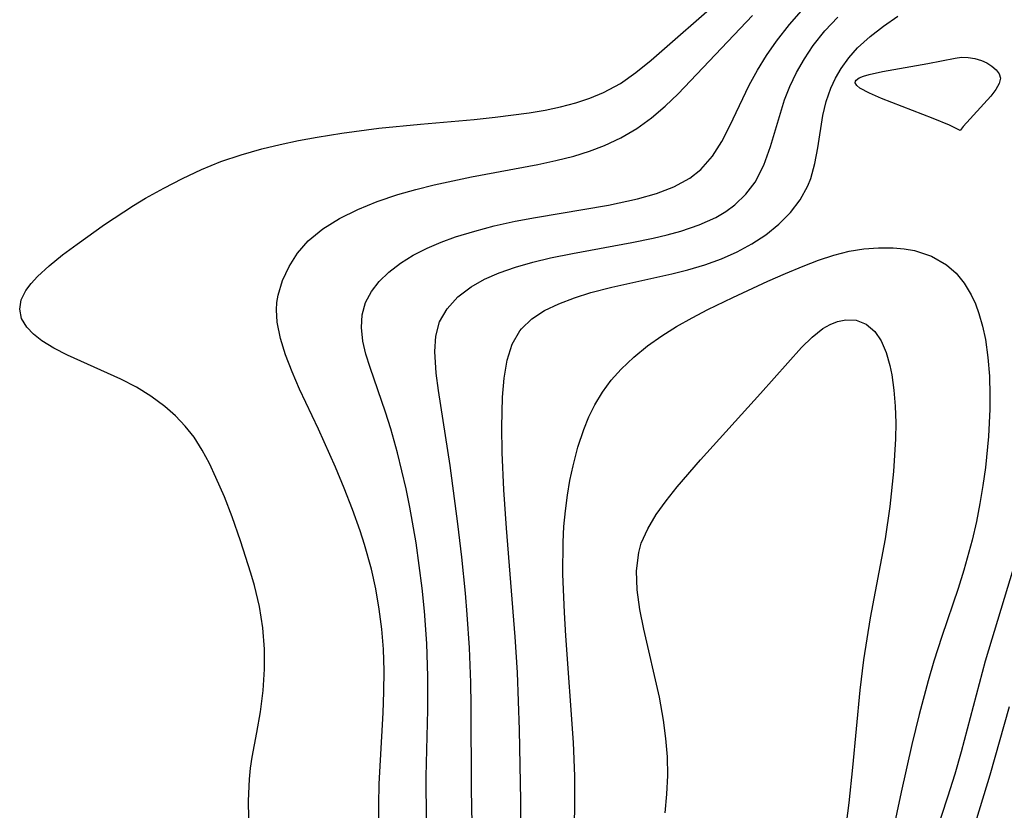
# Model space of a CAD drawing. Header units: metres. Extents: x 1073367 to 1082519, y 1569854 to 1574957.
# Tile 768 of 1056: x 1080438 to 1080522, y 1571951 to 1572019. Entities that reach past the tile are written whole.
import ezdxf

# ---------------------------------------------------------------- set-up
doc = ezdxf.new("R2010")
doc.units = ezdxf.units.M
doc.layers.add('CGG_CurvaNivelLidar_v1', color=253, linetype='Continuous', lineweight=30)

msp = doc.modelspace()

# ---------------------------------------------------------------- linework, layer by layer
at = {"layer": 'CGG_CurvaNivelLidar_v1'}
for p, q in [((1080491.9196, 1572015.1688, 75.5), (1080498.2817, 1572020.7443, 75.5)), ((1080494.2173, 1572012.2789, 75), (1080500.6417, 1572019.0163, 75)), ((1080503.8174, 1572018.2271, 74.5), (1080504.8364, 1572019.4076, 74.5)), ((1080506.8614, 1572017.6832, 74), (1080507.9601, 1572018.8718, 74)), ((1080511.9075, 1572018.0958, 73.5), (1080513.1408, 1572018.9497, 73.5)), ((1080502.7012, 1572016.7906, 74.5), (1080503.8174, 1572018.2271, 74.5)), ((1080510.7425, 1572017.1947, 73.5), (1080511.9075, 1572018.0958, 73.5)), ((1080505.8618, 1572016.424, 74), (1080506.8614, 1572017.6832, 74)), ((1080509.6778, 1572016.2202, 73.5), (1080510.7425, 1572017.1947, 73.5)), ((1080501.8415, 1572015.5608, 74.5), (1080502.7012, 1572016.7906, 74.5)), ((1080505.09, 1572015.2916, 74), (1080505.8618, 1572016.424, 74)), ((1080501.0497, 1572014.3028, 74.5), (1080501.8415, 1572015.5608, 74.5)), ((1080508.9175, 1572015.3677, 73.5), (1080509.6778, 1572016.2202, 73.5)), ((1080490.5952, 1572014.0988, 75.5), (1080491.9196, 1572015.1688, 75.5)), ((1080504.4078, 1572014.1168, 74), (1080505.09, 1572015.2916, 74)), ((1080508.2521, 1572014.4552, 73.5), (1080508.9175, 1572015.3677, 73.5)), ((1080511.8195, 1572014.1834, 73), (1080515.7235, 1572014.867, 73)), ((1080515.7235, 1572014.867, 73), (1080518.0802, 1572015.3502, 73)), ((1080518.0802, 1572015.3502, 73), (1080518.6045, 1572015.4109, 73)), ((1080518.6045, 1572015.4109, 73), (1080519.1995, 1572015.4024, 73)), ((1080519.1995, 1572015.4024, 73), (1080519.7777, 1572015.3136, 73)), ((1080519.7777, 1572015.3136, 73), (1080520.3256, 1572015.1507, 73)), ((1080520.3256, 1572015.1507, 73), (1080520.809, 1572014.9274, 73)), ((1080520.809, 1572014.9274, 73), (1080521.2375, 1572014.6524, 73)), ((1080521.2375, 1572014.6524, 73), (1080521.5943, 1572014.339, 73)), ((1080489.2544, 1572013.1668, 75.5), (1080490.5952, 1572014.0988, 75.5)), ((1080500.3356, 1572013.0202, 74.5), (1080501.0497, 1572014.3028, 74.5)), ((1080503.8273, 1572012.9021, 74), (1080504.4078, 1572014.1168, 74)), ((1080507.7626, 1572013.627, 73.5), (1080508.2521, 1572014.4552, 73.5)), ((1080509.7958, 1572013.6394, 73), (1080510.1872, 1572013.7987, 73)), ((1080510.1872, 1572013.7987, 73), (1080510.6726, 1572013.9387, 73)), ((1080510.6726, 1572013.9387, 73), (1080511.8195, 1572014.1834, 73)), ((1080521.5943, 1572014.339, 73), (1080521.854, 1572013.9971, 73)), ((1080521.854, 1572013.9971, 73), (1080521.9712, 1572013.6226, 73)), ((1080487.7991, 1572012.3761, 75.5), (1080489.2544, 1572013.1668, 75.5)), ((1080498.6846, 1572009.5229, 74.5), (1080500.3356, 1572013.0202, 74.5)), ((1080507.3563, 1572012.7614, 73.5), (1080507.7626, 1572013.627, 73.5)), ((1080509.4645, 1572013.2128, 73), (1080509.4813, 1572013.3655, 73)), ((1080509.6014, 1572012.9795, 73), (1080509.4645, 1572013.2128, 73)), ((1080509.4813, 1572013.3655, 73), (1080509.5374, 1572013.4526, 73)), ((1080509.5374, 1572013.4526, 73), (1080509.7958, 1572013.6394, 73)), ((1080509.8729, 1572012.7576, 73), (1080509.6014, 1572012.9795, 73)), ((1080521.8663, 1572013.1653, 73), (1080521.5684, 1572012.6399, 73)), ((1080521.9712, 1572013.6226, 73), (1080521.8663, 1572013.1653, 73)), ((1080486.6337, 1572011.892, 75.5), (1080487.7991, 1572012.3761, 75.5)), ((1080493.103, 1572011.1958, 75), (1080494.2173, 1572012.2789, 75)), ((1080503.3828, 1572011.7377, 74), (1080503.8273, 1572012.9021, 74)), ((1080506.9583, 1572011.5944, 73.5), (1080507.3563, 1572012.7614, 73.5)), ((1080510.6961, 1572012.3153, 73), (1080509.8729, 1572012.7576, 73)), ((1080511.7443, 1572011.8748, 73), (1080510.6961, 1572012.3153, 73)), ((1080521.5684, 1572012.6399, 73), (1080521.1346, 1572012.0698, 73)), ((1080484.1166, 1572011.1513, 75.5), (1080485.4242, 1572011.4939, 75.5)), ((1080485.4242, 1572011.4939, 75.5), (1080486.6337, 1572011.892, 75.5)), ((1080502.1647, 1572007.7239, 74), (1080503.3828, 1572011.7377, 74)), ((1080506.6748, 1572010.3905, 73.5), (1080506.9583, 1572011.5944, 73.5)), ((1080516.1757, 1572010.1563, 73), (1080511.7443, 1572011.8748, 73)), ((1080521.1346, 1572012.0698, 73), (1080518.7735, 1572009.4658, 73)), ((1080478.4782, 1572010.2448, 75.5), (1080481.4136, 1572010.6342, 75.5)), ((1080481.4136, 1572010.6342, 75.5), (1080482.7775, 1572010.8694, 75.5)), ((1080482.7775, 1572010.8694, 75.5), (1080484.1166, 1572011.1513, 75.5)), ((1080491.9331, 1572010.1915, 75), (1080493.103, 1572011.1958, 75)), ((1080506.2439, 1572007.6314, 73.5), (1080506.6748, 1572010.3905, 73.5)), ((1080468.4602, 1572009.3054, 75.5), (1080472.067, 1572009.6667, 75.5)), ((1080472.067, 1572009.6667, 75.5), (1080476.6722, 1572010.0581, 75.5)), ((1080476.6722, 1572010.0581, 75.5), (1080478.4782, 1572010.2448, 75.5)), ((1080490.6603, 1572009.2796, 75), (1080491.9331, 1572010.1915, 75)), ((1080517.5832, 1572009.5565, 73), (1080516.1757, 1572010.1563, 73)), ((1080518.5, 1572009.1226, 73), (1080517.5832, 1572009.5565, 73)), ((1080463.1647, 1572008.5518, 75.5), (1080465.2717, 1572008.8882, 75.5)), ((1080465.2717, 1572008.8882, 75.5), (1080468.4602, 1572009.3054, 75.5)), ((1080489.3084, 1572008.4847, 75), (1080490.6603, 1572009.2796, 75)), ((1080497.9864, 1572008.1541, 74.5), (1080498.6846, 1572009.5229, 74.5)), ((1080518.7735, 1572009.4658, 73), (1080518.5, 1572009.1226, 73)), ((1080458.3956, 1572007.5315, 75.5), (1080459.9736, 1572007.9163, 75.5)), ((1080459.9736, 1572007.9163, 75.5), (1080461.5643, 1572008.2545, 75.5)), ((1080461.5643, 1572008.2545, 75.5), (1080463.1647, 1572008.5518, 75.5)), ((1080487.8844, 1572007.8109, 75), (1080489.3084, 1572008.4847, 75)), ((1080497.195, 1572006.897, 74.5), (1080497.9864, 1572008.1541, 74.5)), ((1080454.8648, 1572006.4295, 75.5), (1080456.6151, 1572007.0245, 75.5)), ((1080456.6151, 1572007.0245, 75.5), (1080458.3956, 1572007.5315, 75.5)), ((1080485.248, 1572006.9142, 75), (1080486.587, 1572007.3241, 75)), ((1080486.587, 1572007.3241, 75), (1080487.8844, 1572007.8109, 75)), ((1080501.5971, 1572006.1289, 74), (1080502.1647, 1572007.7239, 74)), ((1080506.0013, 1572006.2778, 73.5), (1080506.2439, 1572007.6314, 73.5)), ((1080453.1972, 1572005.7523, 75.5), (1080454.8648, 1572006.4295, 75.5)), ((1080476.4427, 1572005.1239, 75), (1080482.1545, 1572006.1841, 75)), ((1080482.1545, 1572006.1841, 75), (1080483.7162, 1572006.5239, 75)), ((1080483.7162, 1572006.5239, 75), (1080485.248, 1572006.9142, 75)), ((1080496.1871, 1572005.7458, 74.5), (1080497.195, 1572006.897, 74.5)), ((1080505.6432, 1572004.9736, 73.5), (1080506.0013, 1572006.2778, 73.5)), ((1080451.564, 1572004.9915, 75.5), (1080453.1972, 1572005.7523, 75.5)), ((1080495.2334, 1572005.0036, 74.5), (1080496.1871, 1572005.7458, 74.5)), ((1080500.8559, 1572004.6669, 74), (1080501.5971, 1572006.1289, 74)), ((1080449.9641, 1572004.1621, 75.5), (1080451.564, 1572004.9915, 75.5)), ((1080473.2284, 1572004.4391, 75), (1080476.4427, 1572005.1239, 75)), ((1080493.8702, 1572004.2638, 74.5), (1080495.2334, 1572005.0036, 74.5)), ((1080500.0623, 1572003.6225, 74), (1080500.8559, 1572004.6669, 74)), ((1080505.3922, 1572004.338, 73.5), (1080505.6432, 1572004.9736, 73.5)), ((1080448.3998, 1572003.2743, 75.5), (1080449.9641, 1572004.1621, 75.5)), ((1080470.0918, 1572003.5988, 75), (1080471.6461, 1572004.0422, 75)), ((1080471.6461, 1572004.0422, 75), (1080473.2284, 1572004.4391, 75)), ((1080490.738, 1572003.2202, 74.5), (1080492.3591, 1572003.684, 74.5)), ((1080492.3591, 1572003.684, 74.5), (1080493.8702, 1572004.2638, 74.5)), ((1080499.1005, 1572002.7083, 74), (1080500.0623, 1572003.6225, 74)), ((1080504.7364, 1572003.1545, 73.5), (1080505.3922, 1572004.338, 73.5)), ((1080447.3678, 1572002.6476, 75.5), (1080448.3998, 1572003.2743, 75.5)), ((1080466.6479, 1572002.3229, 75), (1080468.3151, 1572003.0025, 75)), ((1080468.3151, 1572003.0025, 75), (1080470.0918, 1572003.5988, 75)), ((1080488.2426, 1572002.6813, 74.5), (1080490.738, 1572003.2202, 74.5)), ((1080503.8933, 1572002.0598, 73.5), (1080504.7364, 1572003.1545, 73.5)), ((1080444.8606, 1572001.0113, 75.5), (1080447.3678, 1572002.6476, 75.5)), ((1080465.0802, 1572001.5409, 75), (1080466.6479, 1572002.3229, 75)), ((1080481.9557, 1572001.6307, 74.5), (1080488.2426, 1572002.6813, 74.5)), ((1080497.4727, 1572001.6345, 74), (1080498.3203, 1572002.1366, 74)), ((1080498.3203, 1572002.1366, 74), (1080499.1005, 1572002.7083, 74)), ((1080502.8946, 1572001.0529, 73.5), (1080503.8933, 1572002.0598, 73.5)), ((1080463.6458, 1572000.6416, 75), (1080465.0802, 1572001.5409, 75)), ((1080478.4058, 1572000.9093, 74.5), (1080480.2155, 1572001.3075, 74.5)), ((1080480.2155, 1572001.3075, 74.5), (1080481.9557, 1572001.6307, 74.5)), ((1080496.0264, 1572000.9809, 74), (1080497.4727, 1572001.6345, 74)), ((1080442.4955, 1571999.3412, 75.5), (1080444.8606, 1572001.0113, 75.5)), ((1080462.3909, 1571999.6009, 75), (1080463.6458, 1572000.6416, 75)), ((1080475.0757, 1571999.9452, 74.5), (1080476.7171, 1572000.4609, 74.5)), ((1080476.7171, 1572000.4609, 74.5), (1080478.4058, 1572000.9093, 74.5)), ((1080493.2932, 1572000.1388, 74), (1080494.4686, 1572000.457, 74)), ((1080494.4686, 1572000.457, 74), (1080496.0264, 1572000.9809, 74)), ((1080501.7637, 1572000.1379, 73.5), (1080502.8946, 1572001.0529, 73.5)), ((1080461.4762, 1571998.5564, 75), (1080462.3909, 1571999.6009, 75)), ((1080472.6407, 1571998.9857, 74.5), (1080473.8323, 1571999.4921, 74.5)), ((1080473.8323, 1571999.4921, 74.5), (1080475.0757, 1571999.9452, 74.5)), ((1080485.1272, 1571998.5361, 74), (1080490.2289, 1571999.4796, 74)), ((1080490.2289, 1571999.4796, 74), (1080492.0852, 1571999.8569, 74)), ((1080492.0852, 1571999.8569, 74), (1080493.2932, 1572000.1388, 74)), ((1080500.5777, 1571999.3565, 73.5), (1080501.7637, 1572000.1379, 73.5)), ((1080441.2466, 1571998.4024, 75.5), (1080442.4955, 1571999.3412, 75.5)), ((1080460.7374, 1571997.4123, 75), (1080461.4762, 1571998.5564, 75)), ((1080471.4337, 1571998.3698, 74.5), (1080472.6407, 1571998.9857, 74.5)), ((1080483.246, 1571998.1443, 74), (1080485.1272, 1571998.5361, 74)), ((1080497.9557, 1571998.068, 73.5), (1080499.3039, 1571998.6655, 73.5)), ((1080499.3039, 1571998.6655, 73.5), (1080500.5777, 1571999.3565, 73.5)), ((1080507.627, 1571998.3805, 73), (1080508.9427, 1571998.7219, 73)), ((1080508.9427, 1571998.7219, 73), (1080510.2195, 1571998.9313, 73)), ((1080510.2195, 1571998.9313, 73), (1080511.4868, 1571999.0258, 73)), ((1080511.4868, 1571999.0258, 73), (1080512.731, 1571999.0141, 73)), ((1080512.731, 1571999.0141, 73), (1080513.6711, 1571998.932, 73)), ((1080513.6711, 1571998.932, 73), (1080514.581, 1571998.7745, 73)), ((1080514.581, 1571998.7745, 73), (1080516.0309, 1571998.3042, 73)), ((1080440.0992, 1571997.4717, 75.5), (1080441.2466, 1571998.4024, 75.5)), ((1080469.3173, 1571996.9168, 74.5), (1080470.3193, 1571997.68, 74.5)), ((1080470.3193, 1571997.68, 74.5), (1080471.4337, 1571998.3698, 74.5)), ((1080480.2325, 1571997.3528, 74), (1080481.7143, 1571997.7755, 74)), ((1080481.7143, 1571997.7755, 74), (1080483.246, 1571998.1443, 74)), ((1080496.5289, 1571997.5601, 73.5), (1080497.9557, 1571998.068, 73.5)), ((1080504.9914, 1571997.4297, 73), (1080506.3113, 1571997.939, 73)), ((1080506.3113, 1571997.939, 73), (1080507.627, 1571998.3805, 73)), ((1080516.0309, 1571998.3042, 73), (1080517.3226, 1571997.5613, 73)), ((1080439.0945, 1571996.5471, 75.5), (1080440.0992, 1571997.4717, 75.5)), ((1080460.1767, 1571996.1982, 75), (1080460.7374, 1571997.4123, 75)), ((1080468.496, 1571996.1248, 74.5), (1080469.3173, 1571996.9168, 74.5)), ((1080477.5628, 1571996.3021, 74), (1080478.8206, 1571996.8582, 74)), ((1080478.8206, 1571996.8582, 74), (1080480.2325, 1571997.3528, 74)), ((1080493.6981, 1571996.783, 73.5), (1080495.0549, 1571997.1278, 73.5)), ((1080495.0549, 1571997.1278, 73.5), (1080496.5289, 1571997.5601, 73.5)), ((1080503.4785, 1571996.7985, 73), (1080504.9914, 1571997.4297, 73)), ((1080517.3226, 1571997.5613, 73), (1080518.1456, 1571996.8284, 73)), ((1080438.5372, 1571995.9409, 75.5), (1080439.0945, 1571996.5471, 75.5)), ((1080459.8076, 1571994.9395, 75), (1080460.1767, 1571996.1982, 75)), ((1080467.8246, 1571995.2608, 74.5), (1080468.496, 1571996.1248, 74.5)), ((1080476.4141, 1571995.6529, 74), (1080477.5628, 1571996.3021, 74)), ((1080488.5145, 1571995.6148, 73.5), (1080493.6981, 1571996.783, 73.5)), ((1080498.9227, 1571994.7307, 73), (1080501.9593, 1571996.1312, 73)), ((1080501.9593, 1571996.1312, 73), (1080503.4785, 1571996.7985, 73)), ((1080518.1456, 1571996.8284, 73), (1080518.8548, 1571995.9584, 73)), ((1080437.6913, 1571994.5268, 75.5), (1080438.0851, 1571995.3308, 75.5)), ((1080438.0851, 1571995.3308, 75.5), (1080438.5372, 1571995.9409, 75.5)), ((1080467.3202, 1571994.2926, 74.5), (1080467.8246, 1571995.2608, 74.5)), ((1080475.2647, 1571994.7814, 74), (1080476.4141, 1571995.6529, 74)), ((1080485.2952, 1571994.7137, 73.5), (1080486.7254, 1571995.1546, 73.5)), ((1080486.7254, 1571995.1546, 73.5), (1080488.5145, 1571995.6148, 73.5)), ((1080518.8548, 1571995.9584, 73), (1080519.4513, 1571994.9733, 73)), ((1080437.5587, 1571993.7221, 75.5), (1080437.6913, 1571994.5268, 75.5)), ((1080459.6609, 1571993.686, 75), (1080459.7026, 1571994.2968, 75)), ((1080459.7026, 1571994.2968, 75), (1080459.8076, 1571994.9395, 75)), ((1080467.029, 1571993.2563, 74.5), (1080467.3202, 1571994.2926, 74.5)), ((1080474.3381, 1571993.7757, 74), (1080475.2647, 1571994.7814, 74)), ((1080483.9491, 1571994.2037, 73.5), (1080485.2952, 1571994.7137, 73.5)), ((1080496.796, 1571993.7025, 73), (1080498.9227, 1571994.7307, 73)), ((1080519.4513, 1571994.9733, 73), (1080519.8152, 1571994.1916, 73)), ((1080437.7263, 1571992.9252, 75.5), (1080437.5587, 1571993.7221, 75.5)), ((1080459.7263, 1571992.615, 75), (1080459.6609, 1571993.686, 75)), ((1080473.6896, 1571992.6317, 74), (1080474.3381, 1571993.7757, 74)), ((1080481.6315, 1571992.8935, 73.5), (1080482.716, 1571993.6052, 73.5)), ((1080482.716, 1571993.6052, 73.5), (1080483.9491, 1571994.2037, 73.5)), ((1080495.4305, 1571992.9884, 73), (1080496.796, 1571993.7025, 73)), ((1080519.8152, 1571994.1916, 73), (1080520.1219, 1571993.3658, 73)), ((1080438.1705, 1571992.1695, 75.5), (1080437.7263, 1571992.9252, 75.5)), ((1080460.0025, 1571991.2198, 75), (1080459.7263, 1571992.615, 75)), ((1080466.9647, 1571992.1457, 74.5), (1080467.029, 1571993.2563, 74.5)), ((1080473.3707, 1571991.4159, 74), (1080473.6896, 1571992.6317, 74)), ((1080480.7401, 1571992.0375, 73.5), (1080481.6315, 1571992.8935, 73.5)), ((1080494.0995, 1571992.2313, 73), (1080495.4305, 1571992.9884, 73)), ((1080507.3196, 1571992.4238, 72.5), (1080507.9573, 1571992.6763, 72.5)), ((1080507.9573, 1571992.6763, 72.5), (1080508.6633, 1571992.8218, 72.5)), ((1080508.6633, 1571992.8218, 72.5), (1080509.5473, 1571992.7747, 72.5)), ((1080509.5473, 1571992.7747, 72.5), (1080510.4192, 1571992.4324, 72.5)), ((1080520.1219, 1571993.3658, 73), (1080520.4349, 1571992.2677, 73)), ((1080438.7467, 1571991.567, 75.5), (1080438.1705, 1571992.1695, 75.5)), ((1080467.0959, 1571990.9899, 74.5), (1080466.9647, 1571992.1457, 74.5)), ((1080479.9571, 1571990.7305, 73.5), (1080480.6022, 1571991.8626, 73.5)), ((1080480.6022, 1571991.8626, 73.5), (1080480.7401, 1571992.0375, 73.5)), ((1080492.813, 1571991.4262, 73), (1080494.0995, 1571992.2313, 73)), ((1080505.7511, 1571991.3343, 72.5), (1080506.6891, 1571992.066, 72.5)), ((1080506.6891, 1571992.066, 72.5), (1080507.3196, 1571992.4238, 72.5)), ((1080510.4192, 1571992.4324, 72.5), (1080511.1656, 1571991.8113, 72.5)), ((1080511.1656, 1571991.8113, 72.5), (1080511.7155, 1571991.0027, 72.5)), ((1080520.4349, 1571992.2677, 73), (1080520.6734, 1571991.1221, 73)), ((1080439.469, 1571991.0083, 75.5), (1080438.7467, 1571991.567, 75.5)), ((1080440.5024, 1571990.3775, 75.5), (1080439.469, 1571991.0083, 75.5)), ((1080460.441, 1571989.7881, 75), (1080460.0025, 1571991.2198, 75)), ((1080467.358, 1571989.8611, 74.5), (1080467.0959, 1571990.9899, 74.5)), ((1080473.283, 1571990.0922, 74), (1080473.3707, 1571991.4159, 74)), ((1080491.5839, 1571990.5644, 73), (1080492.813, 1571991.4262, 73)), ((1080504.8339, 1571990.4327, 72.5), (1080505.7511, 1571991.3343, 72.5)), ((1080511.7155, 1571991.0027, 72.5), (1080512.139, 1571990.0145, 72.5)), ((1080520.6734, 1571991.1221, 73), (1080520.8887, 1571989.5678, 73)), ((1080441.6617, 1571989.7835, 75.5), (1080440.5024, 1571990.3775, 75.5)), ((1080473.4012, 1571988.2266, 74), (1080473.283, 1571990.0922, 74)), ((1080479.5095, 1571989.3352, 73.5), (1080479.9571, 1571990.7305, 73.5)), ((1080490.402, 1571989.6123, 73), (1080491.5839, 1571990.5644, 73)), ((1080501.3284, 1571986.4731, 72.5), (1080504.8339, 1571990.4327, 72.5)), ((1080446.2538, 1571987.7058, 75.5), (1080441.6617, 1571989.7835, 75.5)), ((1080461, 1571988.3302, 75), (1080460.441, 1571989.7881, 75)), ((1080467.7138, 1571988.7018, 74.5), (1080467.358, 1571989.8611, 74.5)), ((1080479.2463, 1571987.7996, 73.5), (1080479.5095, 1571989.3352, 73.5)), ((1080489.3163, 1571988.5765, 73), (1080490.402, 1571989.6123, 73)), ((1080512.139, 1571990.0145, 72.5), (1080512.4582, 1571988.8869, 72.5)), ((1080520.8887, 1571989.5678, 73), (1080521.0135, 1571987.9685, 73)), ((1080469.0522, 1571984.8746, 74.5), (1080467.7138, 1571988.7018, 74.5)), ((1080488.4766, 1571987.6123, 73), (1080489.3163, 1571988.5765, 73)), ((1080512.4582, 1571988.8869, 72.5), (1080512.6192, 1571988.0877, 72.5)), ((1080447.6015, 1571987.0064, 75.5), (1080446.2538, 1571987.7058, 75.5)), ((1080461.6462, 1571986.8541, 75), (1080461, 1571988.3302, 75)), ((1080473.594, 1571986.726, 74), (1080473.4012, 1571988.2266, 74)), ((1080479.1101, 1571986.1608, 73.5), (1080479.2463, 1571987.7996, 73.5)), ((1080487.726, 1571986.582, 73), (1080488.4766, 1571987.6123, 73)), ((1080512.6192, 1571988.0877, 72.5), (1080512.8018, 1571986.7694, 72.5)), ((1080521.0135, 1571987.9685, 73), (1080521.0643, 1571986.339, 73)), ((1080448.8595, 1571986.2317, 75.5), (1080447.6015, 1571987.0064, 75.5)), ((1080463.282, 1571983.4147, 75), (1080461.6462, 1571986.8541, 75)), ((1080474.6014, 1571980.2799, 74), (1080473.594, 1571986.726, 74)), ((1080512.8018, 1571986.7694, 72.5), (1080512.9104, 1571985.3813, 72.5)), ((1080450.0408, 1571985.3596, 75.5), (1080448.8595, 1571986.2317, 75.5)), ((1080479.0462, 1571983.5868, 73.5), (1080479.1101, 1571986.1608, 73.5)), ((1080487.0681, 1571985.4905, 73), (1080487.726, 1571986.582, 73)), ((1080496.1481, 1571980.7521, 72.5), (1080501.3284, 1571986.4731, 72.5)), ((1080521.0643, 1571986.339, 73), (1080521.0594, 1571985.1131, 73)), ((1080450.9669, 1571984.5432, 75.5), (1080450.0408, 1571985.3596, 75.5)), ((1080486.5561, 1571984.4544, 73), (1080487.0681, 1571985.4905, 73)), ((1080512.9104, 1571985.3813, 72.5), (1080512.9518, 1571983.9425, 72.5)), ((1080521.0594, 1571985.1131, 73), (1080520.9439, 1571982.7641, 73)), ((1080451.813, 1571983.6572, 75.5), (1080450.9669, 1571984.5432, 75.5)), ((1080469.5052, 1571983.4434, 74.5), (1080469.0522, 1571984.8746, 74.5)), ((1080486.1153, 1571983.3787, 73), (1080486.5561, 1571984.4544, 73)), ((1080452.5673, 1571982.7022, 75.5), (1080451.813, 1571983.6572, 75.5)), ((1080464.7419, 1571980.1291, 75), (1080463.282, 1571983.4147, 75)), ((1080470.0868, 1571981.3613, 74.5), (1080469.5052, 1571983.4434, 74.5)), ((1080479.0805, 1571981.4047, 73.5), (1080479.0462, 1571983.5868, 73.5)), ((1080485.6064, 1571981.842, 73), (1080486.1153, 1571983.3787, 73)), ((1080512.9518, 1571983.9425, 72.5), (1080512.9344, 1571982.5705, 72.5)), ((1080453.2666, 1571981.6043, 75.5), (1080452.5673, 1571982.7022, 75.5)), ((1080512.9344, 1571982.5705, 72.5), (1080512.7728, 1571979.7676, 72.5)), ((1080520.9439, 1571982.7641, 73), (1080520.6706, 1571980.0947, 73)), ((1080453.8819, 1571980.4461, 75.5), (1080453.2666, 1571981.6043, 75.5)), ((1080485.1911, 1571980.2599, 73), (1080485.6064, 1571981.842, 73)), ((1080470.8236, 1571978.2658, 74.5), (1080470.0868, 1571981.3613, 74.5)), ((1080479.2346, 1571978.1704, 73.5), (1080479.0805, 1571981.4047, 73.5)), ((1080494.1359, 1571978.431, 72.5), (1080496.1481, 1571980.7521, 72.5)), ((1080454.4481, 1571979.2462, 75.5), (1080453.8819, 1571980.4461, 75.5)), ((1080465.4917, 1571978.3229, 75), (1080464.7419, 1571980.1291, 75)), ((1080475.2657, 1571975.2621, 74), (1080474.6014, 1571980.2799, 74)), ((1080484.9197, 1571978.9939, 73), (1080485.1911, 1571980.2599, 73)), ((1080520.6706, 1571980.0947, 73), (1080520.4584, 1571978.5457, 73)), ((1080455.1797, 1571977.5742, 75.5), (1080454.4481, 1571979.2462, 75.5)), ((1080512.7728, 1571979.7676, 72.5), (1080512.457, 1571976.7578, 72.5)), ((1080466.2035, 1571976.5002, 75), (1080465.4917, 1571978.3229, 75)), ((1080471.1448, 1571976.6959, 74.5), (1080470.8236, 1571978.2658, 74.5)), ((1080484.6969, 1571977.711, 73), (1080484.9197, 1571978.9939, 73)), ((1080493.1894, 1571977.2491, 72.5), (1080494.1359, 1571978.431, 72.5)), ((1080520.4584, 1571978.5457, 73), (1080520.2057, 1571977.0024, 73)), ((1080455.8533, 1571975.864, 75.5), (1080455.1797, 1571977.5742, 75.5)), ((1080479.4509, 1571974.8913, 73.5), (1080479.2346, 1571978.1704, 73.5)), ((1080484.5214, 1571976.3741, 73), (1080484.6969, 1571977.711, 73)), ((1080466.8597, 1571974.6601, 75), (1080466.2035, 1571976.5002, 75)), ((1080471.6772, 1571973.6145, 74.5), (1080471.1448, 1571976.6959, 74.5)), ((1080492.3342, 1571976.0566, 72.5), (1080493.1894, 1571977.2491, 72.5)), ((1080512.457, 1571976.7578, 72.5), (1080512.0323, 1571973.9515, 72.5)), ((1080520.2057, 1571977.0024, 73), (1080519.9079, 1571975.4682, 73)), ((1080456.5594, 1571973.7984, 75.5), (1080455.8533, 1571975.864, 75.5)), ((1080484.3978, 1571975.0253, 73), (1080484.5214, 1571976.3741, 73)), ((1080491.6091, 1571974.8392, 72.5), (1080492.3342, 1571976.0566, 72.5)), ((1080475.6061, 1571972.3806, 74), (1080475.2657, 1571975.2621, 74)), ((1080480.2102, 1571965.5417, 73.5), (1080479.4509, 1571974.8913, 73.5)), ((1080484.3236, 1571973.6676, 73), (1080484.3978, 1571975.0253, 73)), ((1080491.0602, 1571973.5809, 72.5), (1080491.6091, 1571974.8392, 72.5)), ((1080519.9079, 1571975.4682, 73), (1080519.5319, 1571973.8373, 73)), ((1080467.2367, 1571973.4872, 75), (1080466.8597, 1571974.6601, 75)), ((1080512.0323, 1571973.9515, 72.5), (1080510.7685, 1571967.1715, 72.5)), ((1080457.464, 1571970.9978, 75.5), (1080456.5594, 1571973.7984, 75.5)), ((1080467.8269, 1571971.3563, 75), (1080467.2367, 1571973.4872, 75)), ((1080472.1987, 1571969.7088, 74.5), (1080471.6772, 1571973.6145, 74.5)), ((1080484.3072, 1571970.9264, 73), (1080484.3236, 1571973.6676, 73)), ((1080490.8327, 1571972.7751, 72.5), (1080491.0602, 1571973.5809, 72.5)), ((1080519.5319, 1571973.8373, 73), (1080518.8189, 1571971.2665, 73)), ((1080475.9253, 1571969.2738, 74), (1080475.6061, 1571972.3806, 74)), ((1080490.6449, 1571971.2055, 72.5), (1080490.8327, 1571972.7751, 72.5)), ((1080523.3529, 1571972.3233, 73.5), (1080520.6624, 1571963.4404, 73.5)), ((1080457.7723, 1571969.9525, 75.5), (1080457.464, 1571970.9978, 75.5)), ((1080468.202, 1571969.6472, 75), (1080467.8269, 1571971.3563, 75)), ((1080484.4393, 1571967.6258, 73), (1080484.3072, 1571970.9264, 73)), ((1080490.7008, 1571969.5741, 72.5), (1080490.6449, 1571971.2055, 72.5)), ((1080518.8189, 1571971.2665, 73), (1080518.3235, 1571969.6932, 73)), ((1080458.188, 1571968.1518, 75.5), (1080457.7723, 1571969.9525, 75.5)), ((1080468.4974, 1571967.9249, 75), (1080468.202, 1571969.6472, 75)), ((1080472.4009, 1571967.7402, 74.5), (1080472.1987, 1571969.7088, 74.5)), ((1080476.0839, 1571967.4442, 74), (1080475.9253, 1571969.2738, 74)), ((1080490.9284, 1571967.8959, 72.5), (1080490.7008, 1571969.5741, 72.5)), ((1080518.3235, 1571969.6932, 73), (1080516.9142, 1571965.566, 73)), ((1080458.4708, 1571966.3158, 75.5), (1080458.188, 1571968.1518, 75.5)), ((1080468.7175, 1571966.1931, 75), (1080468.4974, 1571967.9249, 75)), ((1080472.6049, 1571964.9554, 74.5), (1080472.4009, 1571967.7402, 74.5)), ((1080476.2772, 1571964.5913, 74), (1080476.0839, 1571967.4442, 74)), ((1080484.5661, 1571965.6185, 73), (1080484.4393, 1571967.6258, 73)), ((1080491.2686, 1571966.182, 72.5), (1080490.9284, 1571967.8959, 72.5)), ((1080510.7685, 1571967.1715, 72.5), (1080510.1858, 1571963.5511, 72.5)), ((1080458.6209, 1571964.4616, 75.5), (1080458.4708, 1571966.3158, 75.5)), ((1080468.8618, 1571964.4548, 75), (1080468.7175, 1571966.1931, 75)), ((1080480.4102, 1571962.4529, 73.5), (1080480.2102, 1571965.5417, 73.5)), ((1080485.235, 1571956.4417, 73), (1080484.5661, 1571965.6185, 73)), ((1080492.6116, 1571960.3462, 72.5), (1080491.2686, 1571966.182, 72.5)), ((1080516.9142, 1571965.566, 73), (1080516.2362, 1571963.4293, 73)), ((1080472.6929, 1571962.1264, 74.5), (1080472.6049, 1571964.9554, 74.5)), ((1080458.6307, 1571962.7497, 75.5), (1080458.6209, 1571964.4616, 75.5)), ((1080468.9272, 1571962.5999, 75), (1080468.8618, 1571964.4548, 75)), ((1080476.3887, 1571961.6085, 74), (1080476.2772, 1571964.5913, 74)), ((1080510.1858, 1571963.5511, 72.5), (1080509.8605, 1571960.9463, 72.5)), ((1080516.2362, 1571963.4293, 73), (1080515.7498, 1571961.7482, 73)), ((1080520.6624, 1571963.4404, 73.5), (1080518.5764, 1571955.6332, 73.5)), ((1080458.5112, 1571960.9076, 75.5), (1080458.6307, 1571962.7497, 75.5)), ((1080468.9114, 1571960.7914, 75), (1080468.9272, 1571962.5999, 75)), ((1080472.6744, 1571959.2546, 74.5), (1080472.6929, 1571962.1264, 74.5)), ((1080480.5851, 1571957.5175, 73.5), (1080480.4102, 1571962.4529, 73.5)), ((1080476.4222, 1571959.6118, 74), (1080476.3887, 1571961.6085, 74)), ((1080515.7498, 1571961.7482, 73), (1080514.978, 1571958.8426, 73)), ((1080458.2878, 1571959.0845, 75.5), (1080458.5112, 1571960.9076, 75.5)), ((1080468.8411, 1571958.9827, 75), (1080468.9114, 1571960.7914, 75)), ((1080509.8605, 1571960.9463, 72.5), (1080509.245, 1571954.2952, 72.5)), ((1080476.4545, 1571952.4141, 74), (1080476.4222, 1571959.6118, 74)), ((1080492.9673, 1571958.3695, 72.5), (1080492.6116, 1571960.3462, 72.5)), ((1080457.9826, 1571957.2955, 75.5), (1080458.2878, 1571959.0845, 75.5)), ((1080468.4921, 1571952.8868, 75), (1080468.8411, 1571958.9827, 75)), ((1080472.5524, 1571953.5192, 74.5), (1080472.6744, 1571959.2546, 74.5)), ((1080514.978, 1571958.8426, 73), (1080514.3547, 1571956.2618, 73)), ((1080522.7276, 1571959.506, 74), (1080521.0473, 1571953.6307, 74)), ((1080493.1739, 1571956.7863, 72.5), (1080492.9673, 1571958.3695, 72.5)), ((1080457.5689, 1571955.1673, 75.5), (1080457.9826, 1571957.2955, 75.5)), ((1080480.6855, 1571951.4316, 73.5), (1080480.5851, 1571957.5175, 73.5)), ((1080485.3429, 1571953.5384, 73), (1080485.235, 1571956.4417, 73)), ((1080493.3027, 1571955.1976, 72.5), (1080493.1739, 1571956.7863, 72.5)), ((1080514.3547, 1571956.2618, 73), (1080513.4351, 1571952.1539, 73)), ((1080518.5764, 1571955.6332, 73.5), (1080518.0319, 1571953.7216, 73.5)), ((1080457.4263, 1571954.2217, 75.5), (1080457.5689, 1571955.1673, 75.5)), ((1080493.3393, 1571953.6071, 72.5), (1080493.3027, 1571955.1976, 72.5)), ((1080457.3264, 1571953.2662, 75.5), (1080457.4263, 1571954.2217, 75.5)), ((1080509.245, 1571954.2952, 72.5), (1080508.9191, 1571951.2452, 72.5)), ((1080518.0319, 1571953.7216, 73.5), (1080517.4091, 1571951.7236, 73.5)), ((1080521.0473, 1571953.6307, 74), (1080519.8982, 1571949.8778, 74)), ((1080457.2595, 1571951.4082, 75.5), (1080457.3264, 1571953.2662, 75.5)), ((1080468.4593, 1571951.1047, 75), (1080468.4921, 1571952.8868, 75)), ((1080472.569, 1571949.7033, 74.5), (1080472.5524, 1571953.5192, 74.5)), ((1080485.3316, 1571950.6579, 73), (1080485.3429, 1571953.5384, 73)), ((1080493.2696, 1571951.9899, 72.5), (1080493.3393, 1571953.6071, 72.5)), ((1080476.5016, 1571949.3951, 74), (1080476.4545, 1571952.4141, 74)), ((1080493.1047, 1571950.3764, 72.5), (1080493.2696, 1571951.9899, 72.5)), ((1080513.4351, 1571952.1539, 73), (1080511.5868, 1571943.5473, 73)), ((1080457.2941, 1571949.8924, 75.5), (1080457.2595, 1571951.4082, 75.5)), ((1080468.4794, 1571949.3234, 75), (1080468.4593, 1571951.1047, 75)), ((1080480.7277, 1571944.6333, 73.5), (1080480.6855, 1571951.4316, 73.5)), ((1080508.9191, 1571951.2452, 72.5), (1080508.6813, 1571949.448, 72.5)), ((1080517.4091, 1571951.7236, 73.5), (1080515.6811, 1571946.5022, 73.5)), ((1080485.2722, 1571948.782, 73), (1080485.3316, 1571950.6579, 73))]:
    msp.add_line(p, q, dxfattribs=at)

doc.saveas('drawing.dxf')
